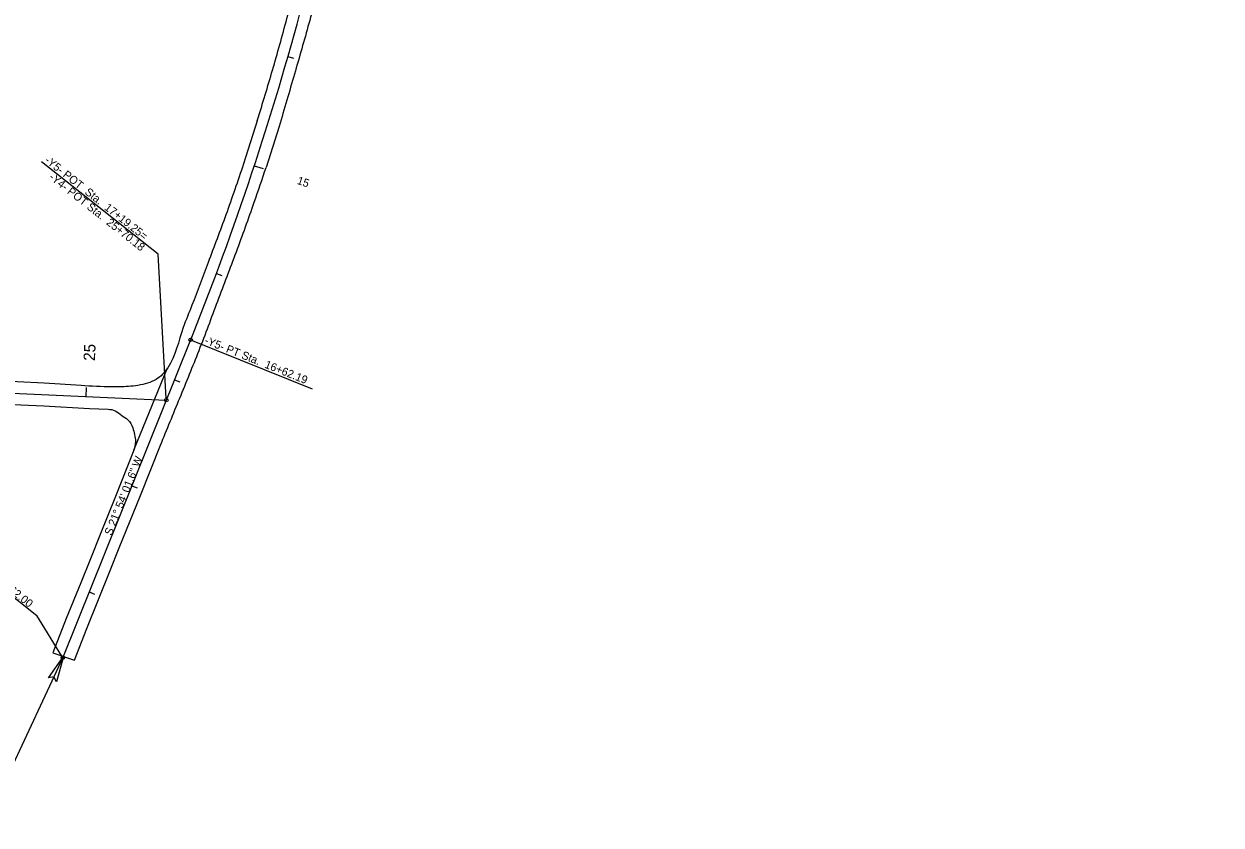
# Model space of a CAD drawing. Extents: x 1778969 to 1790720, y 807089 to 817794.
# Drawn here: x 1783038 to 1784085, y 812750 to 813451 of the extents above; entities that cross this region are included whole.
import ezdxf

# ---------------------------------------------------------------- set-up
doc = ezdxf.new("R2010")
doc.units = 0
for name, color, linetype in [('Prop EOT', 7, 'Continuous'), ('Prop EOT Dash', 7, 'Continuous'), ('Prop Horizontal Alignment', 7, 'Continuous'), ('Prop Horizontal Alignment Direction Label', 7, 'Continuous'), ('Prop Horizontal Alignment Station Label', 7, 'Continuous'), ('Prop Horizontal Alignment Tick Label', 7, 'Continuous'), ('Prop Horizontal Alignment Tick Large', 7, 'Continuous'), ('Prop Horizontal Alignment Tick Small', 7, 'Continuous'), ('Prop Terminator CELL', 7, 'Continuous')]:
    doc.layers.add(name, color=color, linetype=linetype)

msp = doc.modelspace()

# ---------------------------------------------------------------- linework, layer by layer
at = {"layer": 'Prop EOT'}
for p, q in [((1783241.8, 813366.5), (1783229.8, 813328.8)), ((1783260.9, 813361.6), (1783249.5, 813325.7))]:
    msp.add_line(p, q, dxfattribs=at)
for points in [[(1783087.7, 813134.8), (1783055.3, 813136.8), (1783007.9, 813139.2), (1782966, 813140.4), (1782937.2, 813142.2)], [(1782935.9, 813122.6), (1782951, 813121.7), (1782970.1, 813121.1), (1783007.5, 813119.1), (1783054.9, 813117.1), (1783095.1, 813114.6), (1783111.3, 813114.2)], [(1783062.8, 812900.9), (1783081.9, 812894.4), (1783092.6, 812922.2), (1783113.1, 812973.1), (1783121, 812992.8), (1783139.6, 813038.6), (1783157.1, 813082.6)], [(1783133.9, 813078.2), (1783117.6, 813037.6), (1783104.3, 813004.4), (1783095.8, 812983.3), (1783087.3, 812962.3), (1783074.6, 812931.1), (1783062.8, 812900.9)]]:
    msp.add_lwpolyline(points, dxfattribs=at)
for points in [[(1783241.8, 813366.5), (1783246.2, 813381), (1783259.1, 813424.6), (1783271.6, 813470.5), (1783280.2, 813502.7), (1783284.9, 813520.4), (1783297.1, 813563.9), (1783309.3, 813604.5), (1783314.3, 813618.4)], [(1783332.6, 813611.6), (1783322.5, 813583.5), (1783310.4, 813539.4), (1783298.6, 813495.8), (1783286.9, 813451.7), (1783274.3, 813407.4), (1783260.9, 813361.6)], [(1783229.8, 813328.8), (1783214.3, 813284.2), (1783198.8, 813242.5), (1783184.6, 813205.1), (1783177, 813185.5), (1783163.4, 813150.4), (1783158.9, 813144.7), (1783153.3, 813140.2), (1783145.8, 813136.9), (1783137.4, 813135), (1783129, 813134), (1783114.5, 813133.6), (1783087.7, 813134.8)], [(1783157.1, 813082.6), (1783174, 813123.9), (1783190.9, 813165.6), (1783207.2, 813208.7), (1783223.5, 813251.9), (1783239.2, 813295.4), (1783249.5, 813325.7)], [(1783111.3, 813114.2), (1783117.5, 813112.8), (1783123.2, 813108.7), (1783128.5, 813104.8), (1783132.8, 813097.9), (1783134.5, 813091.9), (1783135.2, 813085.8), (1783133.9, 813078.2)]]:
    msp.add_spline(points, degree=3, dxfattribs=at)
at = {"layer": 'Prop EOT Dash'}
msp.add_line((1783133.9, 813078.2), (1783163.3, 813150.3), dxfattribs=at)
at = {"layer": 'Prop Horizontal Alignment'}
for p, q in [((1783183.5, 813174.9), (1783071.7, 812896.7)), ((1782903.4, 813133.8), (1783162.2, 813122))]:
    msp.add_line(p, q, dxfattribs=at)
for centre, radius, start, end in [((1780820.8, 814124.7), 2546.5, 338.0995, 345.0997), ((1788356, 817618.1), 7639.4, 213.34167, 236.00833), ((1786819.9, 816137.5), 5729.6, 212.5, 236.1833)]:
    msp.add_arc(centre, radius, start, end, dxfattribs=at)
at = {"layer": 'Prop Horizontal Alignment Station Label'}
for p, q in [((1783155, 813249.8), (1783053.1, 813330.5)), ((1783162.2, 813123.5), (1783155, 813249.8)), ((1783184.9, 813174.3), (1783289.9, 813132.1)), ((1782959.9, 813004.1), (1783049, 812933.5)), ((1783070.9, 812898), (1783049, 812933.5)), ((1783024, 812794.5), (1783072.1, 812897.7))]:
    msp.add_line(p, q, dxfattribs=at)
for centre in [(1783183.5, 813174.9), (1783162.2, 813122), (1783071.7, 812896.7)]:
    msp.add_circle(centre, 1.5, dxfattribs=at)
at = {"layer": 'Prop Horizontal Alignment Tick Large'}
for p, q in [((1783239.2, 813327.2), (1783246.8, 813324.7)), ((1783092.1, 813125.1), (1783092.5, 813133.1))]:
    msp.add_line(p, q, dxfattribs=at)
at = {"layer": 'Prop Horizontal Alignment Tick Small'}
for p, q in [((1783268.6, 813422.8), (1783273.4, 813421.4)), ((1783206, 813232.9), (1783210.7, 813231.1)), ((1783169.4, 813139.8), (1783174.1, 813138)), ((1783132.1, 813047), (1783136.8, 813045.2)), ((1783094.8, 812954.2), (1783099.5, 812952.4))]:
    msp.add_line(p, q, dxfattribs=at)
at = {"layer": 'Prop Terminator CELL'}
msp.add_lwpolyline([(1783059.1, 812878.9), (1783072.1, 812897.7), (1783066.2, 812875.5), (1783063.8, 812879.8)], close=True, dxfattribs=at)

# ---------------------------------------------------------------- texts
at = {"layer": 'Prop Horizontal Alignment Direction Label'}
msp.add_text('S 21%%d 54\' 01.6" W', height=7, rotation=68.0995, dxfattribs=at).set_placement((1783114.3, 813003.1))
at = {"layer": 'Prop Horizontal Alignment Station Label'}
for s, rotation, p in [('-Y5- POT  Sta.  17+19.25=', 321.6309, (1783055.2, 813330.8)), ('-Y4- POT Sta.  25+70.18', 321.6309, (1783059, 813316.1)), ('-Y5- PT Sta.  16+62.19', 338.0995, (1783195, 813171.8)), ('-Y5- POT Sta.  19+62.00', 321.6309, (1782961.1, 813004.2))]:
    msp.add_text(s, height=7, rotation=rotation, dxfattribs=at).set_placement(p)
at = {"layer": 'Prop Horizontal Alignment Tick Label'}
for s, height, rotation, p in [('15', 7, 341.7487, (1783276, 813311.4)), ('25', 10, 87.3909, (1783099.7, 813156.2))]:
    msp.add_text(s, height=height, rotation=rotation, dxfattribs=at).set_placement(p)

doc.saveas('drawing.dxf')
